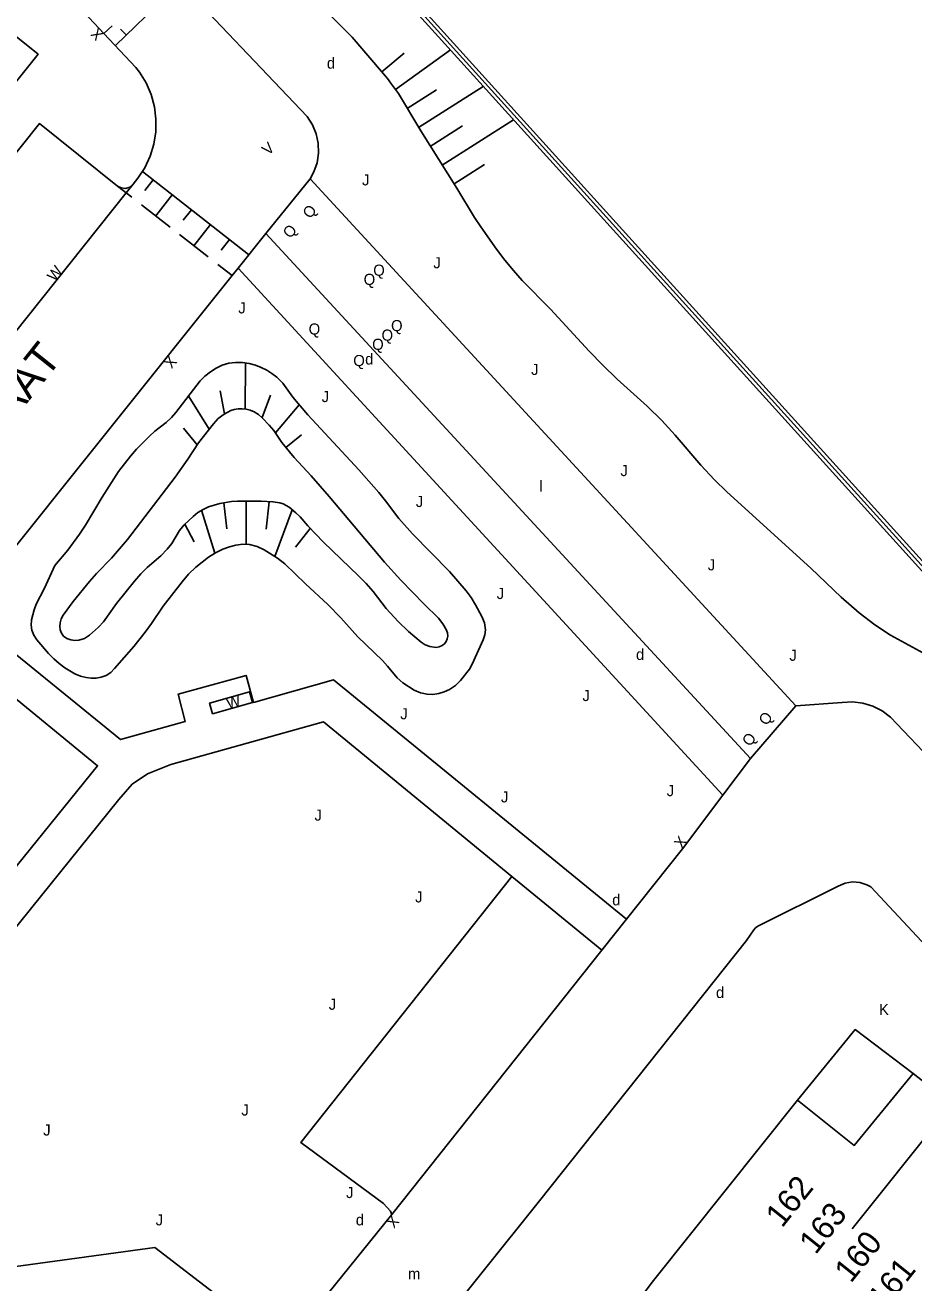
# Model space of a CAD drawing. Extents: x 134999 to 136502, y 457398 to 459002.
# Drawn here: x 135540.2 to 135580.2, y 457946.7 to 458003.2 of the extents above; entities that cross this region are included whole.
import ezdxf

# ---------------------------------------------------------------- set-up
doc = ezdxf.new("R2010")
doc.units = 0
for name, color, linetype in [('RI_DGTB_15', 7, 'Continuous'), ('RI_DGTB_18', 7, 'Continuous'), ('RI_DGTB_2', 7, 'Continuous'), ('RI_DGTB_29', 7, 'Continuous'), ('RI_DGTB_30', 7, 'Continuous'), ('RI_DGTB_31', 7, 'Continuous'), ('RI_DGTB_32', 7, 'Continuous'), ('RI_DGTB_35', 7, 'Continuous'), ('RI_DGTB_36', 7, 'Continuous'), ('RI_DGTB_37', 7, 'Continuous'), ('RI_DGTB_43', 7, 'Continuous'), ('RI_DGTB_53', 7, 'Continuous'), ('RI_DGTB_54', 7, 'Continuous'), ('RI_DGTB_58', 7, 'Continuous'), ('RI_DGTB_6', 7, 'Continuous')]:
    doc.layers.add(name, color=color, linetype=linetype)

msp = doc.modelspace()

# ---------------------------------------------------------------- linework, layer by layer
at = {"layer": 'RI_DGTB_15'}
msp.add_line((135581.909, 457954.68), (135577.448, 457949.086), dxfattribs=at)
at = {"layer": 'RI_DGTB_18'}
for p, q in [((135556.287, 458001.137), (135557.285, 458001.98)), ((135556.905, 458000.35), (135559.374, 458002.132)), ((135557.424, 457999.495), (135558.749, 458000.336)), ((135557.936, 457998.635), (135560.85, 458000.487)), ((135558.463, 457997.785), (135559.919, 457998.71)), ((135558.999, 457996.941), (135562.212, 457998.983)), ((135559.537, 457996.098), (135560.906, 457996.968)), ((135550.129, 457985.974), (135550.141, 457988.038)), ((135549.204, 457985.756), (135549.001, 457986.784)), ((135548.507, 457985.061), (135547.59, 457986.531)), ((135550.895, 457985.592), (135551.277, 457986.6)), ((135551.496, 457984.9), (135552.564, 457986.16)), ((135547.971, 457984.355), (135547.358, 457985.105)), ((135551.957, 457984.241), (135552.669, 457984.803)), ((135549.168, 457981.756), (135549.306, 457980.582)), ((135550.176, 457981.811), (135550.176, 457979.886)), ((135551.219, 457981.8), (135551.08, 457980.559)), ((135548.172, 457981.412), (135548.772, 457979.481)), ((135552.251, 457981.429), (135551.474, 457979.333)), ((135547.416, 457980.788), (135547.833, 457980.002)), ((135553.063, 457980.594), (135552.39, 457979.759))]:
    msp.add_line(p, q, dxfattribs=at)
for points in [[(135541.104, 458016.611), (135554.944, 458002.696), (135555.479, 458002.089), (135556.531, 458000.833), (135556.716, 458000.588)], [(135556.716, 458000.588), (135557.031, 458000.171), (135558.032, 457998.479), (135559.661, 457995.901), (135560.46, 457994.589), (135560.741, 457994.161), (135561.445, 457993.162), (135561.814, 457992.674), (135562.201, 457992.201), (135562.604, 457991.75), (135563.881, 457990.461), (135565.615, 457988.567), (135566.211, 457987.951), (135566.868, 457987.315), (135568.228, 457986.092), (135568.881, 457985.451), (135569.488, 457984.799), (135570.642, 457983.441), (135571.251, 457982.791), (135571.814, 457982.238), (135575.591, 457978.811), (135576.949, 457977.498), (135577.762, 457976.799), (135578.466, 457976.262), (135579.173, 457975.797), (135581.148, 457974.709)], [(135540.501, 457976.252), (135540.522, 457976.483), (135540.631, 457976.931), (135540.723, 457977.187), (135541.101, 457977.911), (135541.57, 457978.93), (135542.145, 457979.617), (135542.671, 457980.341), (135542.94, 457980.75), (135543.691, 457982.011), (135544.438, 457983.164), (135544.972, 457983.851), (135545.245, 457984.161), (135545.821, 457984.751), (135546.065, 457984.968), (135546.582, 457985.368), (135546.821, 457985.591), (135547.017, 457985.807), (135548.1, 457987.238), (135548.321, 457987.451), (135548.566, 457987.639), (135548.826, 457987.806), (135549.104, 457987.942), (135549.401, 457988.031), (135549.703, 457988.07), (135550.007, 457988.062), (135550.307, 457988.016), (135550.601, 457987.941), (135550.859, 457987.845), (135551.104, 457987.72), (135551.334, 457987.57), (135551.551, 457987.401), (135551.824, 457987.132), (135552.272, 457986.51), (135552.511, 457986.211), (135552.959, 457985.705), (135555.25, 457983.229), (135556.141, 457982.221), (135556.454, 457981.838), (135557.053, 457981.05), (135557.657, 457980.357), (135559.334, 457978.658), (135560.071, 457977.794), (135560.3, 457977.487), (135560.501, 457977.161), (135560.789, 457976.628), (135560.898, 457976.343), (135560.941, 457976.041), (135560.919, 457975.81), (135560.841, 457975.591)], [(135541.794, 457976.191), (135541.811, 457976.032), (135541.865, 457975.88), (135541.961, 457975.751), (135542.108, 457975.642), (135542.279, 457975.579), (135542.46, 457975.559), (135542.641, 457975.571), (135542.9, 457975.65), (135543.129, 457975.795), (135543.531, 457976.151), (135543.761, 457976.396), (135544.341, 457977.221), (135545.152, 457978.23), (135545.441, 457978.551), (135545.729, 457978.836), (135546.342, 457979.367), (135546.621, 457979.661), (135546.826, 457979.927), (135547.178, 457980.501), (135547.391, 457980.761), (135547.788, 457981.141), (135548.006, 457981.308), (135548.241, 457981.451), (135548.482, 457981.564), (135548.99, 457981.718), (135549.519, 457981.807), (135549.79, 457981.818), (135550.856, 457981.829), (135551.381, 457981.801), (135551.689, 457981.746), (135551.848, 457981.697), (135552.107, 457981.552), (135552.411, 457981.301), (135552.6, 457981.115), (135552.951, 457980.715), (135553.662, 457979.982), (135555.239, 457978.465), (135555.571, 457978.121), (135555.888, 457977.759), (135556.483, 457977.002), (135557.021, 457976.41), (135557.478, 457975.967), (135558.055, 457975.483), (135558.236, 457975.359), (135558.441, 457975.281), (135558.726, 457975.248), (135558.869, 457975.271), (135559.001, 457975.331), (135559.099, 457975.411), (135559.176, 457975.511), (135559.227, 457975.627), (135559.251, 457975.751), (135559.239, 457975.906), (135559.182, 457976.05), (135559.021, 457976.311), (135558.837, 457976.555), (135558.181, 457977.191), (135557.139, 457978.265), (135556.4, 457979.086), (135553.915, 457982.037), (135553.1, 457982.967), (135552.342, 457983.786), (135551.784, 457984.468), (135551.42, 457985.003), (135551.211, 457985.251), (135550.898, 457985.578), (135550.726, 457985.725), (135550.531, 457985.841), (135550.359, 457985.912), (135550.18, 457985.96), (135549.996, 457985.984), (135549.811, 457985.981), (135549.643, 457985.954), (135549.481, 457985.901), (135549.181, 457985.741), (135548.924, 457985.539), (135548.7, 457985.3), (135548.03, 457984.442), (135547.558, 457983.709), (135546.979, 457982.898), (135544.833, 457980.095), (135544.119, 457979.261), (135543.444, 457978.57), (135543.121, 457978.211), (135542.384, 457977.309), (135541.944, 457976.692), (135541.849, 457976.531), (135541.801, 457976.351), (135541.794, 457976.191)], [(135560.841, 457975.591), (135560.353, 457974.484), (135560.221, 457974.271), (135559.829, 457973.76), (135559.599, 457973.532), (135559.331, 457973.351), (135559.093, 457973.241), (135558.842, 457973.167), (135558.583, 457973.132), (135558.321, 457973.141), (135558.023, 457973.205), (135557.743, 457973.325), (135557.231, 457973.651), (135556.972, 457973.873), (135556.54, 457974.399), (135556.311, 457974.651), (135555.201, 457975.721), (135554.435, 457976.582), (135553.847, 457977.182), (135552.841, 457978.111), (135551.921, 457979.003), (135551.581, 457979.261), (135550.991, 457979.638), (135550.673, 457979.787), (135550.331, 457979.871), (135550.023, 457979.886), (135549.717, 457979.844), (135549.42, 457979.764), (135549.131, 457979.661), (135548.798, 457979.504), (135548.486, 457979.308), (135547.911, 457978.851), (135547.585, 457978.536), (135547.29, 457978.193), (135546.447, 457977.1), (135545.914, 457976.313), (135545.631, 457975.931), (135545.115, 457975.289), (135544.254, 457974.292), (135544.082, 457974.113), (135543.871, 457973.981), (135543.655, 457973.903), (135543.428, 457973.868), (135543.199, 457973.867), (135542.971, 457973.891), (135542.716, 457973.954), (135542.473, 457974.055), (135542.021, 457974.321), (135541.758, 457974.515), (135541.515, 457974.733), (135541.288, 457974.967), (135540.754, 457975.585)], [(135540.754, 457975.585), (135540.617, 457975.79), (135540.531, 457976.021), (135540.501, 457976.252)]]:
    msp.add_lwpolyline(points, dxfattribs=at)
at = {"layer": 'RI_DGTB_2'}
msp.add_line((135581.926, 457954.701), (135580.191, 457956.081), dxfattribs=at)
for points in [[(135580.191, 457956.081), (135577.541, 457952.841), (135574.991, 457954.881)], [(135574.991, 457954.881), (135568.502, 457946.762)]]:
    msp.add_lwpolyline(points, dxfattribs=at)
at = {"layer": 'RI_DGTB_31'}
for p, q in [((135544.3, 458002.324), (135547.216, 458005.152)), ((135543.778, 458002.862), (135544.142, 458003.215)), ((135544.786, 458002.795), (135544.525, 458003.064)), ((135550.288, 457992.923), (135545.518, 457996.656)), ((135545.994, 457996.283), (135545.621, 457995.806)), ((135545.034, 457995.498), (135544.39, 457996.002)), ((135546.751, 457994.154), (135545.463, 457995.162)), ((135546.853, 457995.611), (135546.107, 457994.658)), ((135547.712, 457994.939), (135547.339, 457994.462)), ((135548.57, 457994.267), (135547.825, 457993.314)), ((135548.469, 457992.81), (135547.181, 457993.818)), ((135549.429, 457993.595), (135549.056, 457993.118)), ((135549.542, 457991.97), (135548.898, 457992.474))]:
    msp.add_line(p, q, dxfattribs=at)
at = {"layer": 'RI_DGTB_32'}
msp.add_lwpolyline([(135550.468, 457972.763), (135548.663, 457972.258), (135548.528, 457972.74), (135550.333, 457973.245), (135550.468, 457972.763)], dxfattribs=at)
at = {"layer": 'RI_DGTB_53'}
for p, q in [((135549.812, 457992.307), (135551.061, 457993.865)), ((135566.181, 457961.618), (135556.727, 457949.737))]:
    msp.add_line(p, q, dxfattribs=at)
for points in [[(135502.963, 458032.227), (135540.814, 458001.934), (135539.56, 458000.364)], [(135538.666, 458008.311), (135543.778, 458002.862)], [(135546.694, 458005.69), (135552.919, 457999.128), (135553.159, 457998.759), (135553.327, 457998.354), (135553.42, 457997.924), (135553.434, 457997.485), (135553.367, 457997.05), (135553.224, 457996.635), (135553.057, 457996.327)], [(135543.778, 458002.862), (135545.206, 458001.34), (135545.374, 458001.121), (135545.671, 458000.638), (135545.896, 458000.118), (135546.046, 457999.571), (135546.118, 457999.009), (135546.111, 457998.442), (135546.023, 457997.882), (135545.858, 457997.34), (135545.618, 457996.826), (135545.308, 457996.351), (135545.093, 457996.081)], [(135545.093, 457996.081), (135544.94, 457995.953), (135544.75, 457995.895), (135544.552, 457995.916), (135544.39, 457996.002), (135540.874, 457998.811), (135534.844, 457991.265), (135538.359, 457988.456), (135538.487, 457988.303), (135538.545, 457988.113), (135538.524, 457987.915), (135538.438, 457987.753)], [(135544.784, 457995.694), (135545.093, 457996.081)], [(135538.438, 457987.753), (135544.784, 457995.694)], [(135535.511, 457978.418), (135536.117, 457979.179), (135536.299, 457979.342), (135536.523, 457979.439), (135536.767, 457979.458), (135537.003, 457979.398), (135537.171, 457979.297), (135538.522, 457978.217), (135549.542, 457991.97)], [(135549.542, 457991.97), (135549.812, 457992.307)], [(135574.911, 457972.611), (135577.005, 457972.765), (135577.471, 457972.789), (135577.934, 457972.733), (135578.38, 457972.599), (135578.797, 457972.391), (135579.182, 457972.108), (135585.347, 457965.626)]]:
    msp.add_lwpolyline(points, dxfattribs=at)
at = {"layer": 'RI_DGTB_54'}
for p, q in [((135553.057, 457996.327), (135551.061, 457993.865)), ((135574.911, 457972.611), (135553.057, 457996.327)), ((135572.869, 457970.246), (135551.061, 457993.865)), ((135571.624, 457968.591), (135549.812, 457992.307)), ((135574.911, 457972.611), (135572.869, 457970.246)), ((135572.869, 457970.246), (135571.624, 457968.591)), ((135562.139, 457964.938), (135566.181, 457961.618)), ((135566.181, 457961.618), (135567.294, 457963.018)), ((135551.909, 457943.757), (135556.727, 457949.737))]:
    msp.add_line(p, q, dxfattribs=at)
for points in [[(135535.511, 457978.418), (135544.521, 457971.101), (135547.438, 457971.916), (135547.111, 457973.141), (135550.171, 457973.981), (135550.505, 457972.773), (135554.111, 457973.781), (135567.294, 457963.018)], [(135534.562, 457977.229), (135543.491, 457969.921), (135530.781, 457954.211), (135531.05, 457952.309), (135529.881, 457952.131), (135530.311, 457949.021), (135531.479, 457949.274), (135531.891, 457946.351), (135516.811, 457944.281), (135511.518, 457948.441)], [(135562.139, 457964.938), (135553.661, 457971.901), (135546.791, 457969.981), (135545.741, 457969.551), (135545.041, 457969.091), (135544.451, 457968.401), (135532.511, 457953.601), (135533.541, 457946.531), (135546.071, 457948.241), (135551.909, 457943.757)], [(135567.294, 457963.018), (135569.811, 457966.181), (135571.624, 457968.591)], [(135580.786, 457961.805), (135578.295, 457964.474), (135578.117, 457964.57), (135577.796, 457964.67), (135577.461, 457964.692), (135577.13, 457964.635), (135576.821, 457964.501), (135573.208, 457962.697), (135573.101, 457962.631), (135573.02, 457962.54), (135572.691, 457962.061), (135563.371, 457950.351), (135550.881, 457934.751), (135544.189, 457926.375)], [(135562.139, 457964.938), (135552.631, 457952.971), (135556.361, 457950.221), (135556.678, 457949.875), (135556.727, 457949.737)], [(135574.991, 457954.881), (135577.585, 457958.053), (135580.191, 457956.081)]]:
    msp.add_lwpolyline(points, dxfattribs=at)
at = {"layer": 'RI_DGTB_58'}
msp.add_line((135544.492, 458018.561), (135558.828, 458002.722), dxfattribs=at)
for points in [[(135609.875, 457947.356), (135603.463, 457953.841), (135586.489, 457972.628), (135544.723, 458018.782), (135527.449, 458037.928), (135508.335, 458058.839), (135500, 458068.045)], [(135508.223, 458058.727), (135527.33, 458037.808), (135543.03, 458020.353), (135544.61, 458018.669), (135586.415, 457972.48), (135603.387, 457953.695), (135609.682, 457947.331)], [(135558.828, 458002.722), (135586.296, 457972.373), (135603.271, 457953.585), (135603.667, 457953.183)]]:
    msp.add_lwpolyline(points, dxfattribs=at)
at = {"layer": 'RI_DGTB_6'}
msp.add_line((135568.502, 457946.762), (135565.525, 457942.782), dxfattribs=at)

# ---------------------------------------------------------------- texts
at = {"layer": 'RI_DGTB_29'}
for p in [(135553.809, 458001.284), (135555.532, 457987.971), (135567.722, 457974.681), (135566.65, 457963.639), (135571.322, 457959.471), (135555.112, 457949.241)]:
    msp.add_text('d', height=0.5, dxfattribs=at).set_placement(p)
at = {"layer": 'RI_DGTB_30'}
for s, height, rotation, p in [('X', 0.499, 133.3071, (135543.804, 458002.837)), ('V', 0.499, 42.2861, (135551.168, 457997.352)), ('W', 0.499, 51.3894, (135541.566, 457991.667)), ('X', 0.5, 231.5289, (135546.706, 457988.413)), ('W', 0.499, 14.9498, (135549.366, 457972.472)), ('X', 0.499, 52.5948, (135569.79, 457966.153)), ('X', 0.499, 229.0855, (135556.735, 457949.74))]:
    msp.add_text(s, height=height, rotation=rotation, dxfattribs=at).set_placement(p)
msp.add_text('K', height=0.5, dxfattribs=at).set_placement((135578.657, 457958.706))
at = {"layer": 'RI_DGTB_31'}
for s, p in [('J', (135555.392, 457996.031)), ('Q', (135555.896, 457991.966)), ('J', (135558.602, 457992.301)), ('Q', (135555.466, 457991.553)), ('J', (135549.822, 457990.271)), ('Q', (135552.989, 457989.32)), ('Q', (135556.27, 457989.045)), ('Q', (135556.697, 457989.472)), ('Q', (135555.847, 457988.631)), ('Q', (135554.998, 457987.901)), ('J', (135563.002, 457987.501)), ('J', (135553.572, 457986.281)), ('J', (135567.022, 457982.951)), ('J', (135557.812, 457981.561)), ('J', (135570.952, 457978.711)), ('J', (135561.452, 457977.421)), ('J', (135574.622, 457974.641)), ('J', (135565.312, 457972.831)), ('J', (135557.112, 457972.011)), ('J', (135561.642, 457968.271)), ('J', (135569.102, 457968.551)), ('J', (135553.252, 457967.451)), ('J', (135557.782, 457963.771)), ('J', (135553.892, 457958.941)), ('J', (135549.962, 457954.181)), ('J', (135541.042, 457953.281)), ('J', (135554.672, 457950.471)), ('J', (135546.102, 457949.241))]:
    msp.add_text(s, height=0.5, dxfattribs=at).set_placement(p)
for rotation, p in [(50.9749, (135553.057, 457994.5)), (50.9749, (135552.169, 457993.611)), (52.5914, (135573.592, 457971.693)), (52.5914, (135572.849, 457970.752))]:
    msp.add_text('Q', height=0.499, rotation=rotation, dxfattribs=at).set_placement(p)
at = {"layer": 'RI_DGTB_35'}
msp.add_text('162', height=1.054, rotation=51.4408, dxfattribs=at).set_placement((135574.293, 457949.092))
at = {"layer": 'RI_DGTB_36'}
for s, p in [('163', (135575.802, 457947.888)), ('160', (135577.391, 457946.607)), ('161', (135578.9, 457945.404))]:
    msp.add_text(s, height=1.054, rotation=51.4408, dxfattribs=at).set_placement(p)
at = {"layer": 'RI_DGTB_37'}
msp.add_text('MANDARIJNSTRAAT', height=1.4, rotation=51.4322, dxfattribs=at).set_placement((135530.503, 457973.908))
at = {"layer": 'RI_DGTB_43'}
for s, p in [('l', (135563.377, 457982.257)), ('m', (135557.462, 457946.813))]:
    msp.add_text(s, height=0.5, dxfattribs=at).set_placement(p)

doc.saveas('drawing.dxf')
